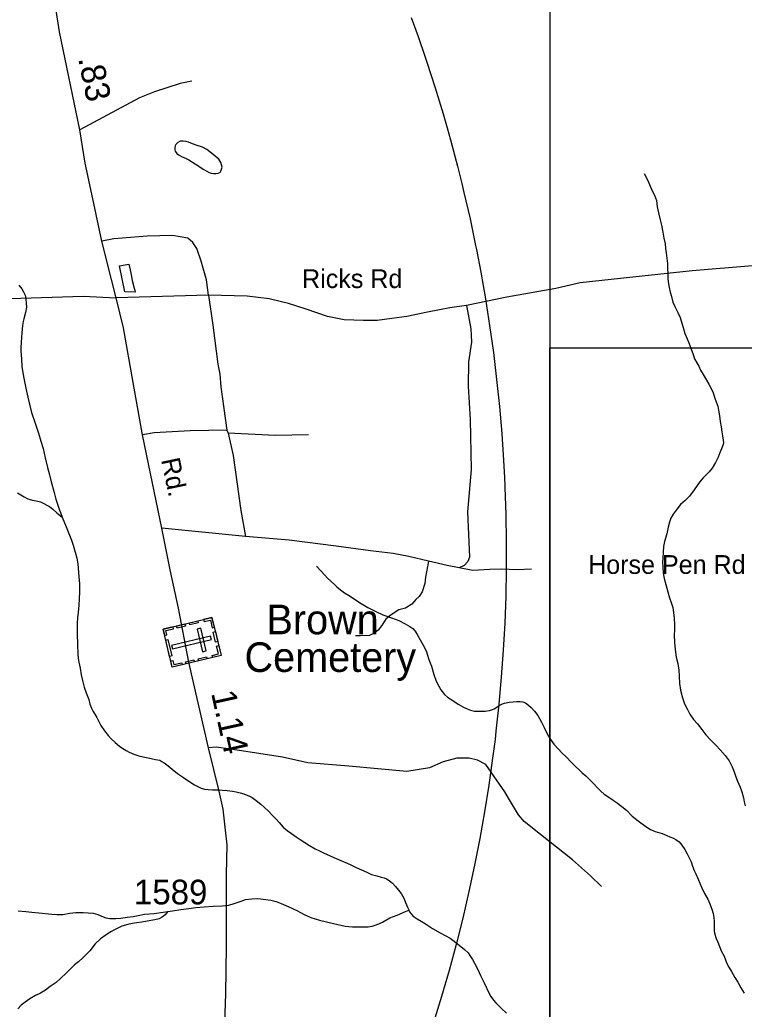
# Model space of a CAD drawing. Extents: x 2220236 to 2384410, y 720751 to 894131.
# Drawn here: x 2343418 to 2347089, y 822675 to 827690 of the extents above; entities that cross this region are included whole.
import ezdxf

# ---------------------------------------------------------------- set-up
doc = ezdxf.new("R2010")
doc.units = 0
doc.layers.add('Default', color=7, linetype='Continuous')

msp = doc.modelspace()

# ---------------------------------------------------------------- linework, layer by layer
at = {"layer": 'Default'}
for p, q in [((2344373.6, 826293.3), (2343906, 826281.1)), ((2344466.9, 825610.7), (2344473.9, 825595)), ((2344562, 825071.3), (2344138, 825113.2))]:
    msp.add_line(p, q, dxfattribs=at)
for points in [[(2329807.7, 835464.4), (2346103.7, 835464.4), (2346103.7, 816974.9), (2329807.7, 816974.9), (2329807.7, 835464.4)], [(2343906, 826281.1), (2343883.3, 826373.6), (2343833.6, 826567.4), (2343788.2, 826782.1), (2343749.6, 826963.1), (2343722.8, 827131.3), (2343619.9, 827628.8), (2343589.3, 827826.1), (2343571.9, 827965.8), (2343557.9, 828047.8), (2343551, 828131.6), (2343547.5, 828267.8), (2343551, 828489.5), (2343545.7, 828740.9), (2343545.7, 829015), (2343468.8, 830134.3)], [(2345401, 827701.7), (2345436, 827605.2), (2345470, 827505.6), (2345480.5, 827475.2), (2345522.8, 827344.4), (2345562.8, 827212.9), (2345583, 827141.6), (2345600.5, 827080.7), (2345635.8, 826947.9), (2345657.2, 826860.8), (2345668.8, 826814.4), (2345699.5, 826680.4), (2345727.8, 826545.9), (2345731.8, 826524.8), (2345753.8, 826411), (2345777.5, 826275.6), (2345798.8, 826139.8), (2345817.8, 826003.6), (2345834.2, 825867.2), (2345840.5, 825806.6), (2345848.2, 825730.4), (2345860, 825593.5), (2345869.5, 825456.3), (2345873.8, 825370.8), (2345876, 825325.8), (2345876.2, 825319.1), (2345881, 825181.7), (2345883, 825044.2), (2345882.8, 824906.8), (2345880.2, 824769.3), (2345875.2, 824631.9), (2345867.8, 824494.7), (2345857.8, 824357.6), (2345845.8, 824220.6), (2345831, 824083.9), (2345826, 824042.9), (2345814, 823947.6), (2345794.8, 823811.4), (2345773, 823675.8), (2345748.8, 823540.4), (2345722.2, 823405.5), (2345693.5, 823271.1), (2345662.2, 823137.2), (2345628.8, 823003.9), (2345593, 822871.2), (2345554.8, 822739.2), (2345514.5, 822607.8)], [(2345401, 827701.7), (2345436, 827605.2), (2345470, 827505.6), (2345480.5, 827475.2), (2345522.8, 827344.4), (2345562.8, 827212.9), (2345583, 827141.6), (2345600.5, 827080.7), (2345635.8, 826947.9), (2345657.2, 826860.8), (2345668.8, 826814.4), (2345699.5, 826680.4), (2345727.8, 826545.9), (2345731.8, 826524.8), (2345753.8, 826411), (2345777.5, 826275.6), (2345798.8, 826139.8), (2345817.8, 826003.6), (2345834.2, 825867.2), (2345840.5, 825806.6), (2345848.2, 825730.4), (2345860, 825593.5), (2345869.5, 825456.3), (2345873.8, 825370.8), (2345876, 825325.8), (2345876.2, 825319.1), (2345881, 825181.7), (2345883, 825044.2), (2345882.8, 824906.8), (2345880.2, 824769.3), (2345875.2, 824631.9), (2345867.8, 824494.7), (2345857.8, 824357.6), (2345845.8, 824220.6), (2345831, 824083.9), (2345826, 824042.9), (2345814, 823947.6), (2345794.8, 823811.4), (2345773, 823675.8), (2345748.8, 823540.4), (2345722.2, 823405.5), (2345693.5, 823271.1), (2345662.2, 823137.2), (2345628.8, 823003.9), (2345593, 822871.2), (2345554.8, 822739.2), (2345514.5, 822607.8)], [(2344290.5, 827379.4), (2344230.6, 827366.7), (2344101.2, 827325.2), (2344025.6, 827294.3), (2343722.8, 827131.3)], [(2344306.8, 826959.3), (2344335.1, 826941.7), (2344347.3, 826932.4), (2344366, 826922.3), (2344377.5, 826916.2), (2344387.4, 826912.7), (2344399.3, 826910.6), (2344411.5, 826910.4), (2344423.6, 826912.5), (2344431.3, 826915.1), (2344435.5, 826918.6), (2344437.2, 826922.9), (2344441.1, 826932.9), (2344443, 826942.9), (2344440.6, 826954.2), (2344436.7, 826967.2), (2344426.6, 826983.2), (2344408.5, 826998.9), (2344390.2, 827014.6), (2344366.1, 827032.3), (2344344, 827043.8), (2344317.7, 827053.3), (2344293.7, 827061.5), (2344273.7, 827068.9), (2344261.4, 827073.3), (2344245.6, 827074.9), (2344231.5, 827074.4), (2344219.6, 827068.3), (2344215.5, 827064.8), (2344209.5, 827058), (2344205.9, 827050.3), (2344204, 827040.4), (2344204.1, 827029.9), (2344206, 827024.1), (2344214.3, 827012.3), (2344226.2, 827002.9), (2344238.3, 826996.8), (2344260.7, 826986.9), (2344274.8, 826979.3), (2344306.8, 826959.3)], [(2338015.1, 826822.3), (2339170.1, 826852), (2339529.5, 826860.7), (2340120.9, 826871.2), (2340648.7, 826883.4), (2340718.5, 826885.1), (2340819.7, 826874.7), (2340908.7, 826855.4), (2341014.2, 826825.8), (2341314.3, 826736.7), (2341583.5, 826663.8), (2341782.7, 826605.8), (2341992.1, 826553.4), (2342369, 826448.7), (2342579.2, 826389.3), (2342842.6, 826323), (2342943.8, 826305.5), (2343065.9, 826293.3), (2343210.8, 826284.6), (2343371.3, 826277.6), (2343739.4, 826289.8), (2343906, 826281.1)], [(2346582, 826910.6), (2346600.5, 826875.2), (2346612.9, 826846.8), (2346623, 826823.6), (2346633.4, 826801.1), (2346643.8, 826773.6), (2346648, 826741.6), (2346654.5, 826711.7), (2346662.8, 826675.9), (2346669.2, 826648.3), (2346675.6, 826614), (2346682.1, 826582.2), (2346688.5, 826553.9), (2346690.5, 826530), (2346693, 826508.1), (2346697.4, 826482), (2346699.5, 826454.2), (2346699.8, 826430.3), (2346701.6, 826403.4), (2346702.4, 826376.2), (2346704.7, 826351.7), (2346709.1, 826332.2), (2346713.3, 826308.7), (2346719.8, 826286.7), (2346727.8, 826258.4), (2346737.6, 826236.5), (2346752.6, 826206.9), (2346764.8, 826181.2), (2346773.2, 826152.6), (2346779.3, 826130.9), (2346787.9, 826099.1), (2346800.1, 826073.3), (2346808.4, 826053.3), (2346818.8, 826025.8), (2346829.3, 825993.4), (2346837.4, 825971.4), (2346848.1, 825950.5), (2346858, 825933.9), (2346868, 825913.6), (2346880.4, 825892.1), (2346897.3, 825863.9), (2346909, 825842.4), (2346921.3, 825820.6), (2346931.4, 825799), (2346937.9, 825777), (2346941.9, 825766.6), (2346954.2, 825731), (2346958.6, 825711.5), (2346963.1, 825682.8), (2346966.5, 825654.4), (2346971.6, 825627.4), (2346975.9, 825601.3), (2346978.1, 825581.7), (2346982.2, 825559.9), (2346983.1, 825545.8), (2346982.8, 825537.6), (2346972.9, 825515.2), (2346967.3, 825500.8), (2346957.5, 825473.5), (2346943.9, 825446.7), (2346926, 825417.1), (2346910.4, 825398.4), (2346880.8, 825368.6), (2346862.7, 825345.6), (2346835.3, 825307.7), (2346811.7, 825275.5), (2346790, 825253.3), (2346766.2, 825232.7), (2346748.4, 825210.6), (2346728.8, 825184.2), (2346717.1, 825164), (2346709.4, 825144), (2346703.6, 825118.5), (2346696.1, 825083.7), (2346684.5, 825046.2), (2346679.3, 825020.7), (2346677.2, 824991.7), (2346675.5, 824961.4), (2346674.5, 824939.1), (2346676.1, 824915.5), (2346678.3, 824886.1), (2346682.7, 824857.4), (2346691.2, 824828.2), (2346701.6, 824790.2), (2346710, 824760), (2346718.2, 824736.7), (2346726.5, 824710.8), (2346730.8, 824686.3), (2346733.3, 824656.9), (2346735.7, 824622.5), (2346735.8, 824596.3), (2346734.1, 824572.3), (2346734.7, 824534.5), (2346739.1, 824498.6), (2346743.7, 824458.8), (2346751.9, 824426.9), (2346756.6, 824392.7)], [(2344373.6, 826293.3), (2344364, 826371.9), (2344336.9, 826466.1), (2344314.6, 826530), (2344294.3, 826561.8), (2344270, 826583.4), (2344191.8, 826596.6), (2344063.9, 826593), (2343894.2, 826579), (2343833.6, 826567.4)], [(2343937.7, 826377.3), (2343922.9, 826443), (2343971.1, 826451.6), (2343977.2, 826423.3), (2343981.8, 826397.9), (2343988, 826367.9), (2343998.4, 826329.6), (2344000.4, 826319.8), (2344002.5, 826310.1), (2343950.6, 826311.2), (2343937.7, 826377.3)], [(2347298.5, 826464.4), (2347131, 826443.4), (2346824.8, 826417.3), (2346523.9, 826385.8), (2346256.9, 826357), (2346133.9, 826328.2), (2345885.3, 826283.7), (2345682.1, 826240.9)], [(2343414.2, 826344.4), (2343428.4, 826327), (2343437.2, 826311.6), (2343444.8, 826294.8), (2343448.9, 826275.3), (2343451.2, 826251.4), (2343451.6, 826233.4), (2343447.7, 826207), (2343438.2, 826174.7), (2343435.2, 826159.9), (2343432.4, 826140.7), (2343429, 826102.8), (2343425.6, 826056.7), (2343423.9, 826027.1), (2343424.2, 826010.7), (2343426.5, 825970.8), (2343429.1, 825933.1), (2343434.6, 825901.2), (2343439.7, 825865.3), (2343448.3, 825823), (2343458.7, 825777.4), (2343467.4, 825741.7), (2343478, 825699.5), (2343496.6, 825646.1), (2343513.2, 825594.2), (2343525.6, 825553.7), (2343536, 825516.4), (2343546.8, 825470.2), (2343559.3, 825420.5), (2343568.4, 825383.1), (2343578, 825348.4), (2343592.8, 825293.2), (2343601.3, 825260.7), (2343620, 825204.7), (2343624.1, 825193.4), (2343632.3, 825169.1)], [(2344451.2, 822409), (2344462.6, 822752.9), (2344466, 822992.1), (2344466, 823084.6), (2344466, 823358.7), (2344469.5, 823508.8), (2344460.8, 823582.1), (2344448.6, 823688.6), (2344427.7, 823779.4), (2344373.6, 823999.4), (2344275, 824434.1), (2344222.7, 824708.2), (2344179.9, 824901.9), (2344138, 825113.2), (2344081.3, 825390.7), (2344039.5, 825586.3), (2343993.2, 825851.6), (2343944.4, 826129.2), (2343906, 826281.1)], [(2345682.1, 826240.9), (2345596.6, 826230.5), (2345483.2, 826207.8), (2345378.5, 826186.8), (2345303.5, 826176.3), (2345228.5, 826165.9), (2345160.4, 826165.9), (2345061, 826169.4), (2344977.2, 826186.8), (2344869.1, 826223.5), (2344780.1, 826251.4), (2344682.4, 826275.9), (2344570.7, 826289.8), (2344373.6, 826293.3)], [(2344373.6, 826293.3), (2344396.3, 826141.4), (2344422.4, 825944.2), (2344431.1, 825893.5), (2344437.3, 825828.9), (2344466.9, 825610.7)], [(2345682.1, 826240.9), (2345703, 826124), (2345706.5, 826055.9), (2345692.5, 825956.4), (2345690.8, 825832.4), (2345699.5, 825663.1), (2345704.8, 825410), (2345687.3, 825195.2), (2345696, 824966.5), (2345689.1, 824943.8), (2345669.9, 824924.6), (2345643.7, 824912.4)], [(2346103.7, 826026.5), (2370568.5, 826026.5), (2370568.5, 816974.7), (2346103.7, 816974.7), (2346103.7, 826026.5)], [(2344466.9, 825610.7), (2344282, 825607.2), (2344098.8, 825596.7), (2344039.5, 825586.3)], [(2344473.9, 825595), (2344500.1, 825481.5), (2344538.5, 825203.1), (2344562, 825071.3)], [(2344881.3, 825586.3), (2344712, 825582.8), (2344473.9, 825595)], [(2343406.7, 825292.8), (2343423.5, 825282), (2343441, 825271.3), (2343459.2, 825261.5), (2343470.1, 825257.7), (2343481, 825255.8), (2343501.2, 825251.7), (2343523.5, 825246.1), (2343539.5, 825238.5), (2343555.6, 825230), (2343569.7, 825222.4), (2343585.7, 825209.2), (2343606.1, 825191), (2343632.3, 825169.1)], [(2343632.3, 825169.1), (2343653, 825120.1), (2343667.2, 825086.2), (2343679.7, 825052.3), (2343688, 825026.3), (2343698.3, 824992.3), (2343706.8, 824960.5), (2343713.2, 824932.2), (2343717.9, 824866.7), (2343720.3, 824830.7), (2343721, 824790.4), (2343719.2, 824754.2), (2343717.5, 824722.3), (2343714.1, 824686), (2343710.5, 824660.3), (2343708.8, 824630), (2343709.3, 824578.2), (2343709.9, 824522.4), (2343712.6, 824474.3), (2343714.1, 824453), (2343717.2, 824434.1), (2343723.6, 824404.2), (2343729.9, 824370.6), (2343736.4, 824340.7), (2343744.7, 824306.6), (2343755, 824279.1), (2343767.6, 824245.1), (2343773.8, 824220.8), (2343781.5, 824200.4), (2343790.1, 824183.7), (2343808.4, 824153.3), (2343829.1, 824113.7), (2343846.9, 824085.9), (2343865.6, 824062.1), (2343881.7, 824046.3), (2343902.2, 824026.5), (2343924.3, 824008.7), (2343940.5, 823996.8), (2343957.4, 823986), (2343972.8, 823977.8), (2343996.8, 823968), (2344020.8, 823960.1), (2344043, 823954.4), (2344069.2, 823948.9), (2344091.1, 823943.3), (2344105.3, 823941.2), (2344127.1, 823937.2), (2344137.5, 823931.1), (2344149.3, 823923.3), (2344169.7, 823907.8), (2344189.7, 823892.2), (2344218.1, 823870.3), (2344248.5, 823849.6), (2344274.5, 823831), (2344302.8, 823813.1), (2344321, 823803.3), (2344337, 823795.8), (2344355, 823790), (2344373.1, 823788.1), (2344395.2, 823786.7), (2344421.1, 823786.7), (2344445.1, 823785.4), (2344469.2, 823783.1), (2344495.2, 823779.9), (2344514.4, 823776.8), (2344535.3, 823771.7), (2344553.6, 823765.9), (2344581.6, 823754.9), (2344595.7, 823747.3), (2344615.6, 823733.3), (2344640.1, 823713.6), (2344658.1, 823697.3), (2344676.6, 823680), (2344698.5, 823657), (2344719, 823636.5), (2344733.1, 823620.6), (2344753.4, 823598.5), (2344773.5, 823581.2), (2344795.8, 823565.1), (2344818.1, 823549.6), (2344838.4, 823535.7), (2344862.3, 823520.2), (2344886.6, 823504.8), (2344914.8, 823488.6), (2344936.9, 823477.3), (2344957, 823467.3), (2345009.5, 823444.2), (2345045.6, 823428.3), (2345077.7, 823414.8), (2345095.7, 823406.7), (2345118.5, 823395.1), (2345138.2, 823387.1), (2345150.2, 823381.7), (2345176.3, 823369.6), (2345200.4, 823358.5), (2345226.7, 823350.3), (2345248.6, 823344.7)], [(2345488.4, 824945.6), (2345389, 824970), (2345310.5, 824984), (2345195.3, 824997.9), (2345020.8, 825022.4), (2344783.6, 825052.1), (2344562, 825071.3)], [(2344921.5, 824920.9), (2344964.1, 824875), (2344978.2, 824859.2), (2345012.6, 824827.8), (2345024.9, 824815.8), (2345043, 824800.1), (2345063.2, 824786.2), (2345091.5, 824768.6), (2345123.6, 824747), (2345147.9, 824731.6), (2345182.2, 824711.6), (2345222.4, 824690.3), (2345258.5, 824674.4), (2345300.8, 824659), (2345339.1, 824645.8), (2345371.3, 824628.1), (2345393.9, 824615.3), (2345409.4, 824604.4), (2345421.8, 824590.8), (2345432, 824574.8), (2345446.2, 824546.8), (2345460.3, 824523.4), (2345476.7, 824491.3), (2345491.3, 824447.6), (2345503.9, 824413.6), (2345516.4, 824371.5), (2345528.6, 824338.5), (2345541.2, 824311.8), (2345551.4, 824294.1), (2345569.5, 824270.3), (2345585.8, 824256.2), (2345612.1, 824239.2), (2345640.1, 824221.6), (2345666.3, 824205.3), (2345685.4, 824197.2), (2345702.7, 824190.4), (2345722.6, 824186.3), (2345748.5, 824185), (2345776.8, 824185.2), (2345798.6, 824189.4), (2345812.5, 824194.2), (2345822.5, 824197.9), (2345850.3, 824216.1), (2345864.2, 824222.6), (2345874.2, 824226.3), (2345898, 824230.5), (2345917.9, 824233), (2345936.2, 824235.4), (2345953.9, 824235.1), (2345966.2, 824233.3), (2345980.2, 824227.3), (2345996.4, 824215.5), (2346008.4, 824203.9), (2346026.5, 824185.6), (2346042.8, 824164.2), (2346061.3, 824130.5), (2346075.9, 824102.2), (2346090, 824071), (2346104.4, 824047), (2346124.6, 824018.9), (2346147, 823993.6), (2346165.2, 823973.9), (2346188.1, 823951.9), (2346211.7, 823926.6), (2346230.2, 823908.3), (2346254.4, 823886.4), (2346268.4, 823873.1), (2346286.8, 823857.5), (2346304.9, 823839.2), (2346327.2, 823817.1), (2346345.4, 823797.5), (2346361.5, 823780.1), (2346379.9, 823764.5), (2346402.2, 823749), (2346424.1, 823735.1), (2346440.2, 823724.9), (2346468.7, 823703.1), (2346492.8, 823683.7), (2346521.3, 823653.7), (2346551.4, 823630.3), (2346589.7, 823600.7), (2346614, 823585.3), (2346638, 823575.5), (2346672.2, 823565.4), (2346696.3, 823555.8), (2346712.6, 823548.3), (2346730.6, 823542.5), (2346742.7, 823534.8), (2346759, 823523), (2346773.1, 823507.1), (2346787.8, 823484.1), (2346799.5, 823463.2), (2346809.8, 823443), (2346820.6, 823421.4), (2346826.4, 823399.4), (2346834.5, 823377.7), (2346843.1, 823360.7)], [(2345488.4, 824945.6), (2345474.2, 824864.4), (2345470.7, 824832.5), (2345457.2, 824790.4), (2345441.4, 824766.1), (2345425.6, 824752.1), (2345404, 824727.8), (2345372.2, 824707.3), (2345338.3, 824698.8), (2345294.7, 824670.5), (2345272.8, 824652.1), (2345251.4, 824617.9), (2345233.5, 824595.7), (2345213.9, 824581.5), (2345190, 824569.2), (2345144, 824566.7), (2345120, 824568.3)], [(2345643.7, 824912.4), (2345584.4, 824924.6), (2345488.4, 824945.6)], [(2346011.6, 824904.8), (2345937.7, 824902.1), (2345856.5, 824905.4), (2345799, 824903.7), (2345713.5, 824898.4), (2345643.7, 824912.4)], [(2346756.6, 824392.7), (2346758.8, 824362.6), (2346761.2, 824326.6), (2346765.6, 824292.9), (2346776, 824253.3), (2346786.5, 824223.2), (2346800.8, 824193.6), (2346813.2, 824171.1), (2346831.4, 824144), (2346851.7, 824121.8), (2346873.9, 824092.2), (2346894.3, 824066.1), (2346918.6, 824040.9), (2346945.1, 824013.1), (2346967.4, 823989.4), (2346991.5, 823961.8), (2347012, 823933.7), (2347028.3, 823904.2), (2347038.5, 823878.4), (2347046.8, 823852.5), (2347055.3, 823830.5), (2347067.6, 823800.8), (2347075.9, 823776.5), (2347084.3, 823746.3), (2347088.4, 823726.8), (2347092.8, 823706.6)], [(2346364.9, 823297.8), (2346310.3, 823351), (2346219.3, 823431.9), (2346057.3, 823561.2), (2345973, 823626.9), (2345944.6, 823660.6), (2345895, 823744.6), (2345875.2, 823777.6), (2345778.9, 823915.6), (2345737, 823936.5), (2345695.2, 823947), (2345633.2, 823947), (2345563.4, 823929.5), (2345493.7, 823898.1), (2345378.5, 823880.7), (2345085.4, 823906.8), (2344877.8, 823924.3), (2344748.7, 823952.2), (2344497.4, 823990.6), (2344413.7, 824002.9), (2344373.6, 823999.4)], [(2345248.6, 823344.7), (2345264.8, 823340.4), (2345276.9, 823335.3), (2345284.9, 823331.4), (2345298.8, 823321.4), (2345307, 823313.6), (2345321.1, 823297.7), (2345337.3, 823277.7), (2345349.8, 823261.8), (2345357.8, 823250), (2345366, 823233.9), (2345372.3, 823216.1), (2345382.5, 823192.6), (2345388.6, 823178.1), (2345389, 823177.4)], [(2346843.1, 823360.7), (2346855, 823334.2), (2346871.7, 823293.9), (2346888.1, 823262.4), (2346904.4, 823232.9), (2346914.6, 823208.7), (2346924.9, 823182.8), (2346931.3, 823160.8), (2346934.8, 823140.6), (2346935.7, 823119.3), (2346936.1, 823084.8), (2346936.2, 823074), (2346938.4, 823060.9), (2346946.8, 823032.7), (2346955, 823015), (2346963.1, 822993), (2346971.6, 822971.4), (2346987.8, 822943.2), (2347000.5, 822907.6), (2347010.5, 822887.6), (2347024.8, 822865.9), (2347041.1, 822836.4), (2347055.5, 822812.3), (2347071.8, 822784.1), (2347089, 822756.3)], [(2344168.3, 823170.8), (2344192.4, 823174.4), (2344234.9, 823180.1), (2344274, 823185), (2344310.3, 823189.8), (2344352.1, 823194.1), (2344398.3, 823196.7), (2344444.1, 823199.5), (2344478.1, 823203.2), (2344504.1, 823210.2), (2344540, 823222.1), (2344561.7, 823230.6), (2344593.7, 823235.2), (2344623.8, 823235.4), (2344651.8, 823233.3), (2344690.4, 823228.3), (2344718, 823220.6), (2344742, 823210.7), (2344778.4, 823195.1), (2344822.6, 823175.6), (2344858.8, 823155.8), (2344892.9, 823140.7), (2344937.1, 823126.8), (2345007.4, 823110), (2345067.7, 823096), (2345103.6, 823092.6), (2345141.7, 823091.8), (2345183.7, 823091.9), (2345203.6, 823096), (2345229.5, 823104.3), (2345255.3, 823116.8), (2345293.2, 823137.4), (2345331, 823152.1), (2345372.9, 823170.2), (2345389, 823177.4)], [(2344168.3, 823170.8), (2344160.5, 823160), (2344154.5, 823153.9), (2344146.3, 823147), (2344136.7, 823139.3), (2344124.9, 823133), (2344102.7, 823128.8), (2344063, 823120.6), (2344036.9, 823116.2), (2344011.1, 823113.5), (2343987, 823109.3), (2343965.2, 823105.1), (2343935.3, 823096.6), (2343915.4, 823086.6), (2343898.7, 823077.1), (2343879.8, 823066.5), (2343855.7, 823052.4), (2343828, 823031.5), (2343800.2, 823005.8), (2343772.7, 822970.9), (2343739, 822936.6), (2343715.3, 822916), (2343695.5, 822900.4), (2343673.8, 822877.5), (2343654.2, 822859.3), (2343624.5, 822831.2), (2343602.7, 822811.3), (2343573, 822790.4), (2343549.1, 822772.3), (2343523.2, 822756.5), (2343497.5, 822743.9), (2343469.6, 822727.1), (2343445.6, 822711.3), (2343425.9, 822695.1), (2343408.3, 822677)], [(2343410.3, 823174.3), (2343448.2, 823170.9), (2343480.1, 823167.3), (2343514.4, 823163.8), (2343580.4, 823156.6), (2343606.3, 823155.4), (2343636.5, 823155.6), (2343672.4, 823162), (2343702.4, 823165.9), (2343738.6, 823164.7), (2343790.6, 823161.3), (2343814.4, 823155.7), (2343840.8, 823143.7), (2343854.8, 823138.3), (2343874.7, 823134.2), (2343904.9, 823134.8), (2343930.7, 823136.5), (2343962.7, 823141.1), (2343992.7, 823145.6), (2344018.8, 823149.9), (2344050.7, 823156.2), (2344098.5, 823160.8), (2344144.5, 823167.6), (2344168.3, 823170.8)], [(2345389, 823177.4), (2345392.7, 823168.4), (2345400.9, 823158.2), (2345409.2, 823148.7), (2345417, 823142.5), (2345431.2, 823133.2), (2345451.4, 823120.9), (2345473.6, 823107), (2345509.7, 823083.9), (2345548, 823062.5), (2345598.3, 823035), (2345611.8, 823025.7), (2345644.8, 822999.2), (2345671.2, 822977.9), (2345689.4, 822960), (2345699.1, 822947.2), (2345711.7, 822926.4), (2345722, 822908.8), (2345738.4, 822876.6), (2345752.7, 822846.7), (2345771, 822809), (2345795.9, 822754.9), (2345805.4, 822738.9), (2345818.3, 822721.4), (2345830.3, 822708.1), (2345846.8, 822689.7), (2345858.8, 822678.1), (2345884, 822655.1)]]:
    msp.add_lwpolyline(points, dxfattribs=at)
for points in [[(2344392, 824661.1), (2344438.4, 824467.5), (2344190.8, 824408.2), (2344144.4, 824601.8)], [(2344212.4, 824618.1), (2344254.5, 824628.2), (2344257.1, 824617.1), (2344215, 824607)], [(2344277.7, 824633.8), (2344319.8, 824643.9), (2344322.5, 824632.8), (2344280.4, 824622.7)], [(2344349.8, 824651), (2344352.5, 824640), (2344383.8, 824647.5), (2344393.2, 824608), (2344404.1, 824610.6), (2344392, 824661.1)], [(2344152.1, 824569.6), (2344163.3, 824572.3), (2344158.1, 824593.7), (2344197.4, 824603.1), (2344194.9, 824613.9), (2344144.4, 824601.8)], [(2344335.3, 824605.6), (2344317.1, 824601.2), (2344344.6, 824486.7), (2344362.7, 824491.1)], [(2344409.2, 824589.1), (2344421.3, 824538.7), (2344410.2, 824536), (2344398.1, 824586.4)], [(2344168.9, 824548.6), (2344188.7, 824466), (2344177.6, 824463.4), (2344157.8, 824545.9)], [(2344388.9, 824548.3), (2344384.5, 824566.4), (2344187.3, 824519.2), (2344191.7, 824501)], [(2344396.2, 824457.3), (2344393.6, 824468.4), (2344424.9, 824475.9), (2344415.4, 824515.3), (2344426.2, 824517.9), (2344438.3, 824467.4)], [(2344183, 824440.4), (2344194.2, 824443.1), (2344199.3, 824421.7), (2344238.6, 824431.1), (2344241.2, 824420.3), (2344190.8, 824408.2)], [(2344258.4, 824436.1), (2344300.5, 824446.2), (2344303.2, 824435.1), (2344261, 824425)], [(2344322.5, 824451.4), (2344364.6, 824461.5), (2344367.3, 824450.4), (2344325.1, 824440.3)]]:
    msp.add_lwpolyline(points, close=True, dxfattribs=at)

# ---------------------------------------------------------------- texts
for s, height, rotation, p in [('.83', 125, 281.6931, (2343713.2, 827494.3)), ('Rd.', 95, 281.9486, (2344133.8, 825459.7)), ('1.14', 125, 282.3873, (2344387.1, 824277.7))]:
    msp.add_text(s, height=height, rotation=rotation, dxfattribs=at).set_placement(p)
for s, height, p in [('Ricks Rd', 95, (2344848.5, 826330.2)), ('Horse Pen Rd', 95, (2346297.8, 824881.4)), ('  Brown', 150, (2344557, 824575.4)), ('Cemetery', 150, (2344557, 824384.4)), ('1589', 125, (2343996.9, 823206.4))]:
    msp.add_text(s, height=height, dxfattribs=at).set_placement(p)

doc.saveas('drawing.dxf')
